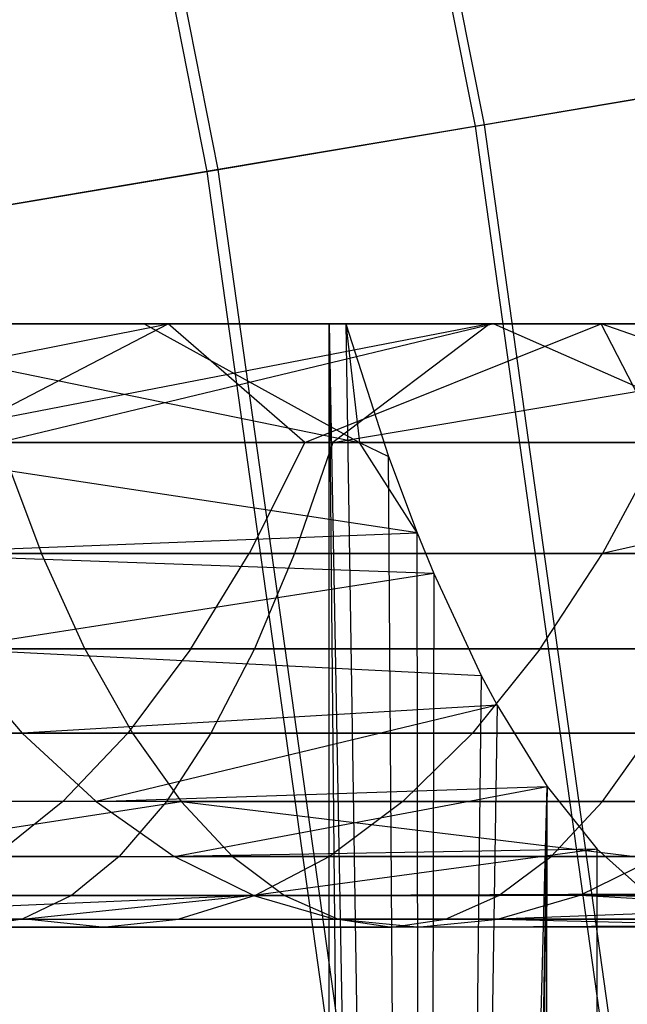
# Model space of a CAD drawing. Extents: x 0.1 to 12.1, y -6 to 6.
# Tile 315 of 334: x 11.643 to 11.845, y 0.674 to 1.001. Entities that reach past the tile are written whole.
import ezdxf

# ---------------------------------------------------------------- set-up
doc = ezdxf.new("R2010")
doc.units = 0
doc.header["$LTSCALE"] = 2.54
doc.layers.get('0').update_dxf_attribs({"linetype": 'CONTINUOUS'})

# ---------------------------------------------------------------- blocks, each defined once
blk = doc.blocks.new('DROPS_COLOR_B-11195_STL')
at = {"color": 0}
for p, q in [((11.49422, 0.86071, 56.1334), (11.69255, 0.89999, 56.09244)), ((11.49422, 0.86071, 56.1334), (11.69255, 0.89999, 56.09244)), ((11.69255, 0.89999, 56.09244), (11.54645, 0.89999, 56.15424)), ((11.69255, 0.89999, 56.09244), (11.54645, 0.89999, 56.15424)), ((11.56406, 0.89999, 55.15748), (11.68453, 0.89999, 55.08682)), ((11.56406, 0.89999, 55.15748), (11.68453, 0.89999, 55.08682)), ((11.56406, 0.89999, 55.15748), (11.75603, 0.86071, 55.08723)), ((11.56406, 0.89999, 55.15748), (11.75603, 0.86071, 55.08723)), ((11.74592, 0.89999, 55.02759), (11.59286, 0.89999, 54.62231)), ((11.74592, 0.89999, 55.02759), (11.59286, 0.89999, 54.62231)), ((11.74592, 0.89999, 58.85922), (11.59286, 0.89999, 59.2645)), ((11.74592, 0.89999, 58.85922), (11.59286, 0.89999, 59.2645)), ((11.79916, 0.89999, 57.97366), (11.59632, 0.86071, 57.99324)), ((11.79916, 0.89999, 57.97366), (11.59632, 0.86071, 57.99324)), ((11.79916, 0.89999, 57.97366), (11.61574, 0.89999, 58.02784)), ((11.79916, 0.89999, 57.97366), (11.61574, 0.89999, 58.02784)), ((11.6169, 0.86071, 56.08345), (11.69255, 0.89999, 56.09244)), ((11.6169, 0.86071, 56.08345), (11.69255, 0.89999, 56.09244)), ((11.63477, 0.89999, 57.08655), (11.80051, 0.89999, 57.02709)), ((11.63477, 0.89999, 57.08655), (11.80051, 0.89999, 57.02709)), ((11.80051, 0.89999, 57.02709), (11.63664, 0.86071, 57.12658)), ((11.80051, 0.89999, 57.02709), (11.63664, 0.86071, 57.12658)), ((11.68453, 0.89999, 55.08682), (11.7515, 0.89999, 55.04424)), ((11.68453, 0.89999, 55.08682), (11.7515, 0.89999, 55.04424)), ((11.68453, 0.89999, 55.08682), (11.75603, 0.86071, 55.08723)), ((11.68453, 0.89999, 55.08682), (11.75603, 0.86071, 55.08723)), ((11.83612, 0.89999, 56.02473), (11.69255, 0.89999, 56.09244)), ((11.73782, 0.86071, 56.02936), (11.69255, 0.89999, 56.09244)), ((11.83612, 0.89999, 56.02473), (11.69255, 0.89999, 56.09244)), ((11.73782, 0.86071, 56.02936), (11.69255, 0.89999, 56.09244)), ((11.73782, 0.86071, 56.02936), (11.83612, 0.89999, 56.02473)), ((11.73782, 0.86071, 56.02936), (11.83612, 0.89999, 56.02473)), ((11.7515, 0.89999, 55.04424), (11.74592, 0.89999, 55.02759)), ((11.76296, -0.86373, 55.07893), (11.74592, 0.89999, 55.02759)), ((11.74592, 0.89999, 55.02759), (11.77771, -0.82416, 55.12468)), ((11.74592, 0.89999, 55.02759), (11.77771, -0.82416, 55.12468)), ((11.7515, 0.89999, 55.04424), (11.74592, 0.89999, 55.02759)), ((11.74592, -0.90001, 55.02759), (11.74592, 0.89999, 55.02759)), ((11.76296, -0.86373, 55.07893), (11.74592, 0.89999, 55.02759)), ((11.74592, -0.90001, 55.02759), (11.74592, 0.89999, 55.02759)), ((11.74592, -0.90001, 58.85922), (11.74592, 0.89999, 58.85922)), ((11.86934, 0.89999, 58.44394), (11.74592, 0.89999, 58.85922)), ((11.74592, -0.90001, 58.85922), (11.74592, 0.89999, 58.85922)), ((11.86934, 0.89999, 58.44394), (11.74592, 0.89999, 58.85922)), ((11.79916, 0.89999, 57.97366), (11.74715, 0.86071, 57.94943)), ((11.74715, 0.86071, 57.94943), (11.9811, 0.89999, 57.91323)), ((11.74715, 0.86071, 57.94943), (11.9811, 0.89999, 57.91323)), ((11.79916, 0.89999, 57.97366), (11.74715, 0.86071, 57.94943)), ((11.7515, 0.89999, 55.04424), (11.77771, -0.82416, 55.12468)), ((11.7515, 0.89999, 55.04424), (11.77771, -0.82416, 55.12468)), ((11.7515, 0.89999, 55.04424), (11.76561, 0.85606, 55.08706)), ((11.7515, 0.89999, 55.04424), (11.76561, 0.85606, 55.08706)), ((11.7515, 0.89999, 55.04424), (11.75603, 0.86071, 55.08723)), ((11.7515, 0.89999, 55.04424), (11.75603, 0.86071, 55.08723)), ((11.9811, 0.89999, 57.91323), (11.79916, 0.89999, 57.97366)), ((11.9811, 0.89999, 57.91323), (11.79916, 0.89999, 57.97366)), ((11.80051, 0.89999, 57.02709), (11.87546, 0.89999, 56.99794)), ((11.80051, 0.89999, 57.02709), (11.87546, 0.89999, 56.99794)), ((11.80051, 0.89999, 57.02709), (11.88971, 0.86071, 57.03373)), ((11.80051, 0.89999, 57.02709), (11.88971, 0.86071, 57.03373)), ((11.97736, 0.89999, 55.95098), (11.83612, 0.89999, 56.02473)), ((11.97736, 0.89999, 55.95098), (11.83612, 0.89999, 56.02473)), ((11.96901, 0.85339, 55.90245), (11.83612, 0.89999, 56.02473)), ((11.85634, 0.86071, 55.97142), (11.83612, 0.89999, 56.02473)), ((11.96901, 0.85339, 55.90245), (11.83612, 0.89999, 56.02473)), ((11.85634, 0.86071, 55.97142), (11.83612, 0.89999, 56.02473)), ((11.77509, 0.83066, 55.11646), (11.57707, 0.86071, 55.19432)), ((11.57707, 0.86071, 55.19432), (11.75603, 0.86071, 55.08723)), ((11.57707, 0.86071, 55.19432), (11.75603, 0.86071, 55.08723)), ((11.77509, 0.83066, 55.11646), (11.57707, 0.86071, 55.19432)), ((11.74715, 0.86071, 57.94943), (11.59632, 0.86071, 57.99324)), ((11.74715, 0.86071, 57.94943), (11.59632, 0.86071, 57.99324)), ((11.73782, 0.86071, 56.02936), (11.6169, 0.86071, 56.08345)), ((11.73782, 0.86071, 56.02936), (11.6169, 0.86071, 56.08345)), ((11.63664, 0.86071, 57.12658), (11.88971, 0.86071, 57.03373)), ((11.63664, 0.86071, 57.12658), (11.88971, 0.86071, 57.03373)), ((11.63664, 0.86071, 57.12658), (11.65051, 0.82386, 57.1679)), ((11.63664, 0.86071, 57.12658), (11.65051, 0.82386, 57.1679)), ((11.73782, 0.86071, 56.02936), (11.71934, 0.82386, 55.98989)), ((11.73782, 0.86071, 56.02936), (11.71934, 0.82386, 55.98989)), ((11.74715, 0.86071, 57.94943), (11.73442, 0.82386, 57.90774)), ((11.74715, 0.86071, 57.94943), (11.73442, 0.82386, 57.90774)), ((11.85634, 0.86071, 55.97142), (11.73782, 0.86071, 56.02936)), ((11.85634, 0.86071, 55.97142), (11.73782, 0.86071, 56.02936)), ((11.74715, 0.86071, 57.94943), (11.89671, 0.86071, 57.90147)), ((11.74715, 0.86071, 57.94943), (11.89671, 0.86071, 57.90147)), ((11.75603, 0.86071, 55.08723), (11.76561, 0.85606, 55.08706)), ((11.77509, 0.83066, 55.11646), (11.75603, 0.86071, 55.08723)), ((11.77509, 0.83066, 55.11646), (11.75603, 0.86071, 55.08723)), ((11.75603, 0.86071, 55.08723), (11.76561, 0.85606, 55.08706)), ((11.85634, 0.86071, 55.97142), (11.83653, 0.82386, 55.93259)), ((11.85634, 0.86071, 55.97142), (11.83653, 0.82386, 55.93259)), ((11.77771, -0.82416, 55.12468), (11.76561, 0.85606, 55.08706)), ((11.76561, 0.85606, 55.08706), (11.77509, 0.83066, 55.11646)), ((11.77771, -0.82416, 55.12468), (11.76561, 0.85606, 55.08706)), ((11.76561, 0.85606, 55.08706), (11.77509, 0.83066, 55.11646)), ((11.96901, 0.85339, 55.90245), (11.83653, 0.82386, 55.93259)), ((11.96901, 0.85339, 55.90245), (11.83653, 0.82386, 55.93259)), ((11.59817, 0.82386, 55.23246), (11.77509, 0.83066, 55.11646)), ((11.59817, 0.82386, 55.23246), (11.77509, 0.83066, 55.11646)), ((11.77771, -0.82416, 55.12468), (11.77509, 0.83066, 55.11646)), ((11.77509, 0.83066, 55.11646), (11.78061, 0.81718, 55.13382)), ((11.77771, -0.82416, 55.12468), (11.77509, 0.83066, 55.11646)), ((11.77509, 0.83066, 55.11646), (11.78061, 0.81718, 55.13382)), ((11.65051, 0.82386, 57.1679), (11.39083, 0.82386, 57.24724)), ((11.65051, 0.82386, 57.1679), (11.39083, 0.82386, 57.24724)), ((11.73442, 0.82386, 57.90774), (11.58474, 0.82386, 57.95121)), ((11.73442, 0.82386, 57.90774), (11.58474, 0.82386, 57.95121)), ((11.78061, 0.81718, 55.13382), (11.59817, 0.82386, 55.23246)), ((11.78061, 0.81718, 55.13382), (11.59817, 0.82386, 55.23246)), ((11.59977, 0.82386, 56.04337), (11.71934, 0.82386, 55.98989)), ((11.59977, 0.82386, 56.04337), (11.71934, 0.82386, 55.98989)), ((11.66495, 0.79227, 57.21093), (11.65051, 0.82386, 57.1679)), ((11.90583, 0.82386, 57.07422), (11.65051, 0.82386, 57.1679)), ((11.66495, 0.79227, 57.21093), (11.65051, 0.82386, 57.1679)), ((11.90583, 0.82386, 57.07422), (11.65051, 0.82386, 57.1679)), ((11.70009, 0.79227, 55.94879), (11.71934, 0.82386, 55.98989)), ((11.70009, 0.79227, 55.94879), (11.71934, 0.82386, 55.98989)), ((11.71934, 0.82386, 55.98989), (11.83653, 0.82386, 55.93259)), ((11.71934, 0.82386, 55.98989), (11.83653, 0.82386, 55.93259)), ((11.73442, 0.82386, 57.90774), (11.72117, 0.79227, 57.86433)), ((11.73442, 0.82386, 57.90774), (11.72117, 0.79227, 57.86433)), ((11.73442, 0.82386, 57.90774), (11.88284, 0.82386, 57.86014)), ((11.73442, 0.82386, 57.90774), (11.88284, 0.82386, 57.86014)), ((11.81591, 0.79227, 55.89216), (11.83653, 0.82386, 55.93259)), ((11.81591, 0.79227, 55.89216), (11.83653, 0.82386, 55.93259)), ((11.83653, 0.82386, 55.93259), (11.95172, 0.82386, 55.87136)), ((11.83653, 0.82386, 55.93259), (11.95172, 0.82386, 55.87136)), ((11.78061, 0.81718, 55.13382), (11.62015, 0.79227, 55.27217)), ((11.78061, 0.81718, 55.13382), (11.62015, 0.79227, 55.27217)), ((11.78061, 0.81718, 55.13382), (11.77771, -0.82416, 55.12468)), ((11.78061, 0.81718, 55.13382), (11.77771, -0.82416, 55.12468)), ((11.78061, 0.81718, 55.13382), (11.79636, 0.78337, 55.18439)), ((11.78061, 0.81718, 55.13382), (11.79636, 0.78337, 55.18439)), ((11.40288, 0.79227, 57.29099), (11.66495, 0.79227, 57.21093)), ((11.40288, 0.79227, 57.29099), (11.66495, 0.79227, 57.21093)), ((11.72117, 0.79227, 57.86433), (11.57269, 0.79227, 57.90746)), ((11.72117, 0.79227, 57.86433), (11.57269, 0.79227, 57.90746)), ((11.70009, 0.79227, 55.94879), (11.58193, 0.79227, 56.00164)), ((11.70009, 0.79227, 55.94879), (11.58193, 0.79227, 56.00164)), ((11.62015, 0.79227, 55.27217), (11.79636, 0.78337, 55.18439)), ((11.62015, 0.79227, 55.27217), (11.64409, 0.76431, 55.31544)), ((11.62015, 0.79227, 55.27217), (11.79636, 0.78337, 55.18439)), ((11.62015, 0.79227, 55.27217), (11.64409, 0.76431, 55.31544)), ((11.66495, 0.79227, 57.21093), (11.92262, 0.79227, 57.11639)), ((11.66495, 0.79227, 57.21093), (11.92262, 0.79227, 57.11639)), ((11.66495, 0.79227, 57.21093), (11.68068, 0.76431, 57.25781)), ((11.66495, 0.79227, 57.21093), (11.68068, 0.76431, 57.25781)), ((11.70009, 0.79227, 55.94879), (11.67912, 0.76431, 55.904)), ((11.70009, 0.79227, 55.94879), (11.67912, 0.76431, 55.904)), ((11.81591, 0.79227, 55.89216), (11.70009, 0.79227, 55.94879)), ((11.81591, 0.79227, 55.89216), (11.70009, 0.79227, 55.94879)), ((11.72117, 0.79227, 57.86433), (11.70673, 0.76431, 57.81703)), ((11.72117, 0.79227, 57.86433), (11.70673, 0.76431, 57.81703)), ((11.72117, 0.79227, 57.86433), (11.8684, 0.79227, 57.81712)), ((11.72117, 0.79227, 57.86433), (11.8684, 0.79227, 57.81712)), ((11.81591, 0.79227, 55.89216), (11.79344, 0.76431, 55.84811)), ((11.81591, 0.79227, 55.89216), (11.79344, 0.76431, 55.84811)), ((11.92974, 0.79227, 55.83165), (11.81591, 0.79227, 55.89216)), ((11.92974, 0.79227, 55.83165), (11.81591, 0.79227, 55.89216)), ((11.79636, 0.78337, 55.18439), (11.77771, -0.82416, 55.12468)), ((11.79636, 0.78337, 55.18439), (11.77771, -0.82416, 55.12468)), ((11.79636, 0.78337, 55.18439), (11.8016, 0.77353, 55.20157)), ((11.79636, 0.78337, 55.18439), (11.8016, 0.77353, 55.20157)), ((11.8016, 0.77353, 55.20157), (11.64409, 0.76431, 55.31544)), ((11.8016, 0.77353, 55.20157), (11.64409, 0.76431, 55.31544)), ((11.8016, 0.77353, 55.20157), (11.66864, 0.74161, 55.3598)), ((11.8016, 0.77353, 55.20157), (11.66864, 0.74161, 55.3598)), ((11.8016, 0.77353, 55.20157), (11.77771, -0.82416, 55.12468)), ((11.8016, 0.77353, 55.20157), (11.77771, -0.82416, 55.12468)), ((11.8016, 0.77353, 55.20157), (11.81819, 0.74662, 55.25723)), ((11.8016, 0.77353, 55.20157), (11.81819, 0.74662, 55.25723)), ((11.68068, 0.76431, 57.25781), (11.41602, 0.76431, 57.33866)), ((11.68068, 0.76431, 57.25781), (11.41602, 0.76431, 57.33866)), ((11.44991, 0.76431, 55.41448), (11.64409, 0.76431, 55.31544)), ((11.44991, 0.76431, 55.41448), (11.64409, 0.76431, 55.31544)), ((11.70673, 0.76431, 57.81703), (11.55956, 0.76431, 57.85978)), ((11.70673, 0.76431, 57.81703), (11.55956, 0.76431, 57.85978)), ((11.56249, 0.76431, 55.95618), (11.67912, 0.76431, 55.904)), ((11.56249, 0.76431, 55.95618), (11.67912, 0.76431, 55.904)), ((11.66864, 0.74161, 55.3598), (11.64409, 0.76431, 55.31544)), ((11.66864, 0.74161, 55.3598), (11.64409, 0.76431, 55.31544)), ((11.65762, 0.74161, 55.85808), (11.67912, 0.76431, 55.904)), ((11.65762, 0.74161, 55.85808), (11.67912, 0.76431, 55.904)), ((11.67912, 0.76431, 55.904), (11.79344, 0.76431, 55.84811)), ((11.67912, 0.76431, 55.904), (11.79344, 0.76431, 55.84811)), ((11.94091, 0.76431, 57.16233), (11.68068, 0.76431, 57.25781)), ((11.68068, 0.76431, 57.25781), (11.69681, 0.74161, 57.30588)), ((11.68068, 0.76431, 57.25781), (11.69681, 0.74161, 57.30588)), ((11.94091, 0.76431, 57.16233), (11.68068, 0.76431, 57.25781)), ((11.70673, 0.76431, 57.81703), (11.69193, 0.74161, 57.76854)), ((11.70673, 0.76431, 57.81703), (11.69193, 0.74161, 57.76854)), ((11.70673, 0.76431, 57.81703), (11.85267, 0.76431, 57.77024)), ((11.70673, 0.76431, 57.81703), (11.85267, 0.76431, 57.77024)), ((11.7704, 0.74161, 55.80294), (11.79344, 0.76431, 55.84811)), ((11.7704, 0.74161, 55.80294), (11.79344, 0.76431, 55.84811)), ((11.79344, 0.76431, 55.84811), (11.9058, 0.76431, 55.78838)), ((11.79344, 0.76431, 55.84811), (11.9058, 0.76431, 55.78838)), ((11.83653, 0.74161, 57.72217), (11.85267, 0.76431, 57.77024)), ((11.83653, 0.74161, 57.72217), (11.85267, 0.76431, 57.77024)), ((11.66864, 0.74161, 55.3598), (11.81819, 0.74662, 55.25723)), ((11.66864, 0.74161, 55.3598), (11.81819, 0.74662, 55.25723)), ((11.69456, 0.72342, 55.40665), (11.81819, 0.74662, 55.25723)), ((11.69456, 0.72342, 55.40665), (11.81819, 0.74662, 55.25723)), ((11.77771, -0.82416, 55.12468), (11.81819, 0.74662, 55.25723)), ((11.77771, -0.82416, 55.12468), (11.81819, 0.74662, 55.25723)), ((11.81819, 0.74662, 55.25723), (11.79332, -0.78941, 55.1745)), ((11.81819, 0.74662, 55.25723), (11.79332, -0.78941, 55.1745)), ((11.8008, -0.77502, 55.19891), (11.81819, 0.74662, 55.25723)), ((11.8008, -0.77502, 55.19891), (11.81819, 0.74662, 55.25723)), ((11.81714, -0.74817, 55.25361), (11.81819, 0.74662, 55.25723)), ((11.81714, -0.74817, 55.25361), (11.81819, 0.74662, 55.25723)), ((11.81819, 0.74662, 55.25723), (11.83483, 0.72577, 55.31511)), ((11.81819, 0.74662, 55.25723), (11.83483, 0.72577, 55.31511)), ((11.69681, 0.74161, 57.30588), (11.42948, 0.74161, 57.38755)), ((11.69681, 0.74161, 57.30588), (11.42948, 0.74161, 57.38755)), ((11.66864, 0.74161, 55.3598), (11.47141, 0.74161, 55.4604)), ((11.66864, 0.74161, 55.3598), (11.47141, 0.74161, 55.4604)), ((11.65762, 0.74161, 55.85808), (11.54255, 0.74161, 55.90955)), ((11.65762, 0.74161, 55.85808), (11.54255, 0.74161, 55.90955)), ((11.69193, 0.74161, 57.76854), (11.54609, 0.74161, 57.8109)), ((11.69193, 0.74161, 57.76854), (11.54609, 0.74161, 57.8109)), ((11.57935, 0.72342, 57.39977), (11.69681, 0.74161, 57.30588)), ((11.57935, 0.72342, 57.39977), (11.69681, 0.74161, 57.30588)), ((11.65762, 0.74161, 55.85808), (11.63491, 0.72342, 55.80959)), ((11.65762, 0.74161, 55.85808), (11.63491, 0.72342, 55.80959)), ((11.7704, 0.74161, 55.80294), (11.65762, 0.74161, 55.85808)), ((11.7704, 0.74161, 55.80294), (11.65762, 0.74161, 55.85808)), ((11.66864, 0.74161, 55.3598), (11.69456, 0.72342, 55.40665)), ((11.66864, 0.74161, 55.3598), (11.69456, 0.72342, 55.40665)), ((11.69193, 0.74161, 57.76854), (11.6763, 0.72342, 57.71733)), ((11.69193, 0.74161, 57.76854), (11.6763, 0.72342, 57.71733)), ((11.69193, 0.74161, 57.76854), (11.83653, 0.74161, 57.72217)), ((11.69193, 0.74161, 57.76854), (11.83653, 0.74161, 57.72217)), ((11.69681, 0.74161, 57.30588), (11.95967, 0.74161, 57.20944)), ((11.69681, 0.74161, 57.30588), (11.95967, 0.74161, 57.20944)), ((11.69681, 0.74161, 57.30588), (11.84733, 0.72342, 57.30974)), ((11.69681, 0.74161, 57.30588), (11.84733, 0.72342, 57.30974)), ((11.69681, 0.74161, 57.30588), (11.71385, 0.72342, 57.35663)), ((11.69681, 0.74161, 57.30588), (11.71385, 0.72342, 57.35663)), ((11.7704, 0.74161, 55.80294), (11.74607, 0.72342, 55.75524)), ((11.7704, 0.74161, 55.80294), (11.74607, 0.72342, 55.75524)), ((11.88125, 0.74161, 55.74401), (11.7704, 0.74161, 55.80294)), ((11.88125, 0.74161, 55.74401), (11.7704, 0.74161, 55.80294)), ((11.8195, 0.72342, 57.67141), (11.83653, 0.74161, 57.72217)), ((11.8195, 0.72342, 57.67141), (11.83653, 0.74161, 57.72217)), ((11.98004, 0.74161, 57.67175), (11.83653, 0.74161, 57.72217)), ((11.98004, 0.74161, 57.67175), (11.83653, 0.74161, 57.72217)), ((11.83483, 0.72577, 55.31511), (11.69456, 0.72342, 55.40665)), ((11.83483, 0.72577, 55.31511), (11.69456, 0.72342, 55.40665)), ((11.83483, 0.72577, 55.31511), (11.72085, 0.71049, 55.45414)), ((11.83483, 0.72577, 55.31511), (11.72085, 0.71049, 55.45414)), ((11.83365, -0.72707, 55.31093), (11.83483, 0.72577, 55.31511)), ((11.83365, -0.72707, 55.31093), (11.83483, 0.72577, 55.31511)), ((11.83483, 0.72577, 55.31511), (11.8514, 0.71098, 55.37505)), ((11.83483, 0.72577, 55.31511), (11.8514, 0.71098, 55.37505)), ((11.49411, 0.72342, 55.50889), (11.69456, 0.72342, 55.40665)), ((11.49411, 0.72342, 55.50889), (11.69456, 0.72342, 55.40665)), ((11.6763, 0.72342, 57.71733), (11.53188, 0.72342, 57.75928)), ((11.6763, 0.72342, 57.71733), (11.53188, 0.72342, 57.75928)), ((11.57935, 0.72342, 57.39977), (11.71385, 0.72342, 57.35663)), ((11.57935, 0.72342, 57.39977), (11.71385, 0.72342, 57.35663)), ((11.63491, 0.72342, 55.80959), (11.74607, 0.72342, 55.75524)), ((11.63491, 0.72342, 55.80959), (11.74607, 0.72342, 55.75524)), ((11.6763, 0.72342, 57.71733), (11.66044, 0.71049, 57.66541)), ((11.6763, 0.72342, 57.71733), (11.66044, 0.71049, 57.66541)), ((11.6763, 0.72342, 57.71733), (11.8195, 0.72342, 57.67141)), ((11.6763, 0.72342, 57.71733), (11.8195, 0.72342, 57.67141)), ((11.72085, 0.71049, 55.45414), (11.69456, 0.72342, 55.40665)), ((11.72085, 0.71049, 55.45414), (11.69456, 0.72342, 55.40665)), ((11.84733, 0.72342, 57.30974), (11.71385, 0.72342, 57.35663)), ((11.71385, 0.72342, 57.35663), (11.73112, 0.71049, 57.4081)), ((11.84733, 0.72342, 57.30974), (11.71385, 0.72342, 57.35663)), ((11.71385, 0.72342, 57.35663), (11.73112, 0.71049, 57.4081)), ((11.74607, 0.72342, 55.75524), (11.72141, 0.71049, 55.70688)), ((11.74607, 0.72342, 55.75524), (11.72141, 0.71049, 55.70688)), ((11.74607, 0.72342, 55.75524), (11.85533, 0.72342, 55.69717)), ((11.74607, 0.72342, 55.75524), (11.85533, 0.72342, 55.69717)), ((11.80222, 0.71049, 57.61995), (11.8195, 0.72342, 57.67141)), ((11.80222, 0.71049, 57.61995), (11.8195, 0.72342, 57.67141)), ((11.96161, 0.72342, 57.62148), (11.8195, 0.72342, 57.67141)), ((11.96161, 0.72342, 57.62148), (11.8195, 0.72342, 57.67141)), ((11.85533, 0.72342, 55.69717), (11.82904, 0.71049, 55.64967)), ((11.85533, 0.72342, 55.69717), (11.82904, 0.71049, 55.64967)), ((11.72085, 0.71049, 55.45414), (11.51713, 0.71049, 55.55805)), ((11.72085, 0.71049, 55.45414), (11.51713, 0.71049, 55.55805)), ((11.66044, 0.71049, 57.66541), (11.51746, 0.71049, 57.70695)), ((11.66044, 0.71049, 57.66541), (11.51746, 0.71049, 57.70695)), ((11.72085, 0.71049, 55.45414), (11.54077, 0.70261, 55.60853)), ((11.72085, 0.71049, 55.45414), (11.54077, 0.70261, 55.60853)), ((11.5952, 0.71049, 57.45168), (11.73112, 0.71049, 57.4081)), ((11.5952, 0.71049, 57.45168), (11.73112, 0.71049, 57.4081)), ((11.72141, 0.71049, 55.70688), (11.61189, 0.71049, 55.76043)), ((11.72141, 0.71049, 55.70688), (11.61189, 0.71049, 55.76043)), ((11.66044, 0.71049, 57.66541), (11.64417, 0.70261, 57.6121)), ((11.66044, 0.71049, 57.66541), (11.64417, 0.70261, 57.6121)), ((11.72085, 0.71049, 55.45414), (11.6452, 0.70261, 55.55748)), ((11.72085, 0.71049, 55.45414), (11.6452, 0.70261, 55.55748)), ((11.66044, 0.71049, 57.66541), (11.80222, 0.71049, 57.61995)), ((11.66044, 0.71049, 57.66541), (11.80222, 0.71049, 57.61995)), ((11.72141, 0.71049, 55.70688), (11.69608, 0.70261, 55.65723)), ((11.72141, 0.71049, 55.70688), (11.69608, 0.70261, 55.65723)), ((11.72085, 0.71049, 55.45414), (11.8514, 0.71098, 55.37505)), ((11.72085, 0.71049, 55.45414), (11.8514, 0.71098, 55.37505)), ((11.72085, 0.71049, 55.45414), (11.74784, 0.70261, 55.50292)), ((11.72085, 0.71049, 55.45414), (11.74784, 0.70261, 55.50292)), ((11.82904, 0.71049, 55.64967), (11.72141, 0.71049, 55.70688)), ((11.82904, 0.71049, 55.64967), (11.72141, 0.71049, 55.70688)), ((11.86602, 0.71049, 57.36071), (11.73112, 0.71049, 57.4081)), ((11.73112, 0.71049, 57.4081), (11.74886, 0.70261, 57.46094)), ((11.86602, 0.71049, 57.36071), (11.73112, 0.71049, 57.4081)), ((11.73112, 0.71049, 57.4081), (11.74886, 0.70261, 57.46094)), ((11.78449, 0.70261, 57.5671), (11.80222, 0.71049, 57.61995)), ((11.78449, 0.70261, 57.5671), (11.80222, 0.71049, 57.61995)), ((11.82904, 0.71049, 55.64967), (11.80205, 0.70261, 55.6009)), ((11.82904, 0.71049, 55.64967), (11.80205, 0.70261, 55.6009)), ((11.94293, 0.71049, 57.57051), (11.80222, 0.71049, 57.61995)), ((11.94293, 0.71049, 57.57051), (11.80222, 0.71049, 57.61995)), ((11.90723, 0.70937, 55.59808), (11.82904, 0.71049, 55.64967)), ((11.90723, 0.70937, 55.59808), (11.82904, 0.71049, 55.64967)), ((11.90275, 0.70629, 55.57875), (11.82904, 0.71049, 55.64967)), ((11.90275, 0.70629, 55.57875), (11.82904, 0.71049, 55.64967)), ((11.90275, 0.70629, 55.57875), (11.80205, 0.70261, 55.6009)), ((11.90275, 0.70629, 55.57875), (11.80205, 0.70261, 55.6009)), ((11.64417, 0.70261, 57.6121), (11.50266, 0.70261, 57.6532)), ((11.64417, 0.70261, 57.6121), (11.50266, 0.70261, 57.6532)), ((11.54077, 0.70261, 55.60853), (11.6452, 0.70261, 55.55748)), ((11.54077, 0.70261, 55.60853), (11.6452, 0.70261, 55.55748)), ((11.58826, 0.70261, 55.70995), (11.69608, 0.70261, 55.65723)), ((11.58826, 0.70261, 55.70995), (11.69608, 0.70261, 55.65723)), ((11.61147, 0.70261, 57.505), (11.74886, 0.70261, 57.46094)), ((11.61147, 0.70261, 57.505), (11.74886, 0.70261, 57.46094)), ((11.64417, 0.70261, 57.6121), (11.62782, 0.69999, 57.55855)), ((11.64417, 0.70261, 57.6121), (11.62782, 0.69999, 57.55855)), ((11.64417, 0.70261, 57.6121), (11.78449, 0.70261, 57.5671)), ((11.64417, 0.70261, 57.6121), (11.78449, 0.70261, 57.5671)), ((11.6452, 0.70261, 55.55748), (11.74784, 0.70261, 55.50292)), ((11.67064, 0.69999, 55.60735), (11.6452, 0.70261, 55.55748)), ((11.6452, 0.70261, 55.55748), (11.74784, 0.70261, 55.50292)), ((11.67064, 0.69999, 55.60735), (11.6452, 0.70261, 55.55748)), ((11.67064, 0.69999, 55.60735), (11.69608, 0.70261, 55.65723)), ((11.67064, 0.69999, 55.60735), (11.69608, 0.70261, 55.65723)), ((11.69608, 0.70261, 55.65723), (11.80205, 0.70261, 55.6009)), ((11.69608, 0.70261, 55.65723), (11.80205, 0.70261, 55.6009)), ((11.74784, 0.70261, 55.50292), (11.84854, 0.70261, 55.44495)), ((11.77495, 0.69999, 55.5519), (11.74784, 0.70261, 55.50292)), ((11.74784, 0.70261, 55.50292), (11.84854, 0.70261, 55.44495)), ((11.77495, 0.69999, 55.5519), (11.74784, 0.70261, 55.50292)), ((11.8852, 0.70261, 57.41304), (11.74886, 0.70261, 57.46094)), ((11.74886, 0.70261, 57.46094), (11.76667, 0.69999, 57.51403)), ((11.8852, 0.70261, 57.41304), (11.74886, 0.70261, 57.46094)), ((11.74886, 0.70261, 57.46094), (11.76667, 0.69999, 57.51403)), ((11.76667, 0.69999, 57.51403), (11.78449, 0.70261, 57.5671)), ((11.76667, 0.69999, 57.51403), (11.78449, 0.70261, 57.5671)), ((11.77495, 0.69999, 55.5519), (11.80205, 0.70261, 55.6009)), ((11.77495, 0.69999, 55.5519), (11.80205, 0.70261, 55.6009)), ((11.92374, 0.70261, 57.51818), (11.78449, 0.70261, 57.5671)), ((11.92374, 0.70261, 57.51818), (11.78449, 0.70261, 57.5671)), ((11.80205, 0.70261, 55.6009), (11.88778, 0.70053, 55.51619)), ((11.80205, 0.70261, 55.6009), (11.88778, 0.70053, 55.51619)), ((11.67064, 0.69999, 55.60735), (11.56451, 0.69999, 55.65924)), ((11.67064, 0.69999, 55.60735), (11.56451, 0.69999, 55.65924)), ((11.62782, 0.69999, 57.55855), (11.76667, 0.69999, 57.51403)), ((11.62782, 0.69999, 57.55855), (11.76667, 0.69999, 57.51403)), ((11.77495, 0.69999, 55.5519), (11.67064, 0.69999, 55.60735)), ((11.77495, 0.69999, 55.5519), (11.67064, 0.69999, 55.60735)), ((11.90447, 0.69999, 57.46561), (11.76667, 0.69999, 57.51403)), ((11.90447, 0.69999, 57.46561), (11.76667, 0.69999, 57.51403)), ((11.77495, 0.69999, 55.5519), (11.88778, 0.70053, 55.51619)), ((11.77495, 0.69999, 55.5519), (11.88778, 0.70053, 55.51619)), ((11.87728, 0.69999, 55.49299), (11.77495, 0.69999, 55.5519)), ((11.87728, 0.69999, 55.49299), (11.77495, 0.69999, 55.5519))]:
    blk.add_line(p, q, dxfattribs=at)
blk = doc.blocks.new('GROUP_1')
at = {"color": 0}
for p, q in [((11.7344, 6.96284, 4.52204), (11.67188, 7.28004, 4.52204)), ((11.7344, 6.96284, 4.52204), (11.67188, 7.28004, 4.52204)), ((11.7374, 6.96335, 7.46597), (11.67484, 7.28071, 7.46597)), ((11.7374, 6.96335, 7.46597), (11.67484, 7.28071, 7.46597)), ((11.64547, 6.94787, 4.20415), (11.58392, 7.26015, 4.20415)), ((11.64547, 6.94787, 4.20415), (11.58392, 7.26015, 4.20415)), ((11.64911, 6.94848, 7.78405), (11.58752, 7.26096, 7.78405)), ((11.64911, 6.94848, 7.78405), (11.58752, 7.26096, 7.78405)), ((11.7344, 6.96284, 4.52204), (11.80594, 6.97489, 4.84441)), ((11.7344, 6.96284, 4.52204), (11.80594, 6.97489, 4.84441)), ((11.80828, 6.97528, 7.14345), (11.7374, 6.96335, 7.46597)), ((11.80828, 6.97528, 7.14345), (11.7374, 6.96335, 7.46597)), ((11.64547, 6.94787, 4.20415), (11.7344, 6.96284, 4.52204)), ((11.64547, 6.94787, 4.20415), (11.7344, 6.96284, 4.52204)), ((11.7374, 6.96335, 7.46597), (11.64911, 6.94848, 7.78405)), ((11.7374, 6.96335, 7.46597), (11.64911, 6.94848, 7.78405)), ((11.7792, 6.64266, 4.52204), (11.7344, 6.96284, 4.52204)), ((11.7792, 6.64266, 4.52204), (11.7344, 6.96284, 4.52204)), ((11.78222, 6.643, 7.46597), (11.7374, 6.96335, 7.46597)), ((11.78222, 6.643, 7.46597), (11.7374, 6.96335, 7.46597)), ((11.53942, 6.93001, 3.89171), (11.64547, 6.94787, 4.20415)), ((11.53942, 6.93001, 3.89171), (11.64547, 6.94787, 4.20415)), ((11.64911, 6.94848, 7.78405), (11.54369, 6.93073, 8.09671)), ((11.64911, 6.94848, 7.78405), (11.54369, 6.93073, 8.09671)), ((11.68958, 6.63265, 4.20415), (11.64547, 6.94787, 4.20415)), ((11.68958, 6.63265, 4.20415), (11.64547, 6.94787, 4.20415)), ((11.69324, 6.63306, 7.78405), (11.64911, 6.94848, 7.78405)), ((11.69324, 6.63306, 7.78405), (11.64911, 6.94848, 7.78405))]:
    blk.add_line(p, q, dxfattribs=at)
blk.add_blockref('DROPS_COLOR_B-11195_STL', (-0.06, 5.99731, -1.7), dxfattribs=at)

msp = doc.modelspace()

# ---------------------------------------------------------------- block references
at = {"color": 0}
msp.add_blockref('GROUP_1', (0.06, -5.99731, 1.7), dxfattribs=at)

doc.saveas('drawing.dxf')
